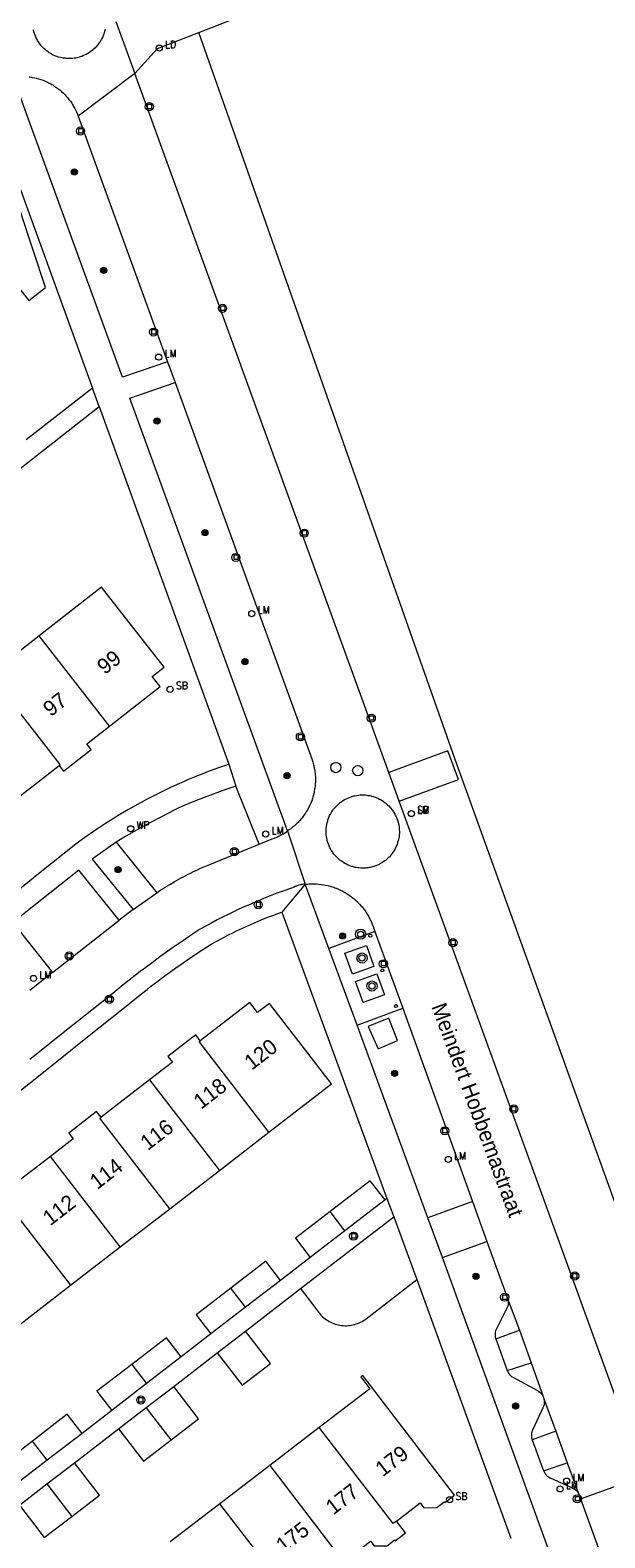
# Model space of a CAD drawing. Header units: metres. Extents: x 138165 to 154469, y 480134 to 494189.
# Tile 815 of 1056: x 146305 to 146352, y 488258 to 488381. Entities that reach past the tile are written whole.
import ezdxf

# ---------------------------------------------------------------- set-up
doc = ezdxf.new("R2010")
doc.units = ezdxf.units.M
doc.header["$LTSCALE"] = 0.001
doc.header["$MEASUREMENT"] = 0
for name, color, linetype, lineweight in [('Level 5', 7, 'Continuous', 0), ('TOP-L-topo objecten punt', 7, 'Continuous', 0), ('TOP-L-topo objecten vlak', 7, 'Continuous', 0), ('TOP-L-verharding molgoot', 7, 'Continuous', 0), ('TOP-T-topo huisnummering naamgeving', 7, 'Continuous', 0)]:
    doc.layers.add(name, color=color, linetype=linetype, lineweight=lineweight)
doc.styles.add('Style-INTL_ISO', font='INTL_ISO.shx')
doc.styles.add('Style-STANDARD', font='STANDARD.shx')

# ---------------------------------------------------------------- blocks, each defined once
blk = doc.blocks.new('24')
at = {"layer": 'TOP-L-topo objecten punt', "color": 7, "linetype": 'Continuous', "lineweight": 0}
for radius in [0.025, 0.0182, 0.0115, 0.005]:
    blk.add_circle((0, 0), radius, dxfattribs=at)
blk = doc.blocks.new('39')
at = {"layer": 'TOP-L-topo objecten punt', "color": 7, "linetype": 'Continuous', "lineweight": 0}
for p, q in [((0.0175, 0.0175), (-0.0175, 0.0175)), ((-0.0175, 0.0175), (-0.0175, -0.0175)), ((0.0175, 0.0175), (0.0175, -0.0175)), ((0.0175, -0.0175), (-0.0175, -0.0175))]:
    blk.add_line(p, q, dxfattribs=at)
blk.add_circle((0, 0), 0.0332, dxfattribs=at)
blk = doc.blocks.new('73')
at = {"layer": 'TOP-L-topo objecten punt', "color": 7, "linetype": 'Continuous', "lineweight": 0}
blk.add_circle((0, 0), 0.025, dxfattribs=at)
at = {"layer": 'TOP-L-topo objecten punt', "color": 7, "linetype": 'Continuous', "lineweight": 0, "style": 'Style-STANDARD'}
blk.add_text('WP', height=0.06, dxfattribs=at).set_placement((0.0483, 0))
blk = doc.blocks.new('121')
at = {"layer": 'TOP-L-topo objecten punt', "color": 7, "linetype": 'Continuous', "lineweight": 0}
blk.add_circle((0, 0), 0.025, dxfattribs=at)
at = {"layer": 'TOP-L-topo objecten punt', "color": 7, "linetype": 'Continuous', "lineweight": 0, "style": 'Style-STANDARD'}
blk.add_text('LD', height=0.06, dxfattribs=at).set_placement((0.0483, 0))
blk = doc.blocks.new('*U13')
at = {"layer": 'Level 5', "color": 7, "linetype": 'Continuous', "lineweight": 0}
blk.add_circle((0, 0), 0.0415, dxfattribs=at)
blk = doc.blocks.new('150')
at = {"layer": 'Level 5', "color": 7, "linetype": 'Continuous', "lineweight": 0}
blk.add_blockref('*U13', (0, 0), dxfattribs=at)
blk = doc.blocks.new('16')
at = {"layer": 'TOP-L-topo objecten punt', "color": 7, "linetype": 'Continuous', "lineweight": 0}
blk.add_circle((0, 0), 0.025, dxfattribs=at)
at = {"layer": 'TOP-L-topo objecten punt', "color": 7, "linetype": 'Continuous', "lineweight": 0, "style": 'Style-STANDARD'}
blk.add_text('LM', height=0.06, dxfattribs=at).set_placement((0.0483, 0))
blk = doc.blocks.new('10')
at = {"layer": 'TOP-L-topo objecten punt', "linetype": 'Continuous', "lineweight": 0}
blk.add_circle((0, 0), 0.0125, dxfattribs=at)
blk = doc.blocks.new('175')
at = {"layer": 'TOP-L-topo objecten punt', "color": 7, "linetype": 'Continuous', "lineweight": 0}
blk.add_circle((0, 0), 0.025, dxfattribs=at)
at = {"layer": 'TOP-L-topo objecten punt', "color": 7, "linetype": 'Continuous', "lineweight": 0, "style": 'Style-STANDARD'}
blk.add_text('SB', height=0.06, dxfattribs=at).set_placement((0.0483, 0))
blk = doc.blocks.new('27')
at = {"layer": 'TOP-L-topo objecten punt', "color": 7, "linetype": 'Continuous', "lineweight": 0}
for radius in [0.0415, 0.025]:
    blk.add_circle((0, 0), radius, dxfattribs=at)

msp = doc.modelspace()

# ---------------------------------------------------------------- linework, layer by layer
at = {"layer": 'TOP-L-topo objecten vlak', "flags": 128}
for points in [[(146318.9, 488380.37), (146328.2, 488384.02), (146345.29, 488390.35), (146355.64, 488393.85)], [(146312.14, 488381.25), (146313.68, 488377.03)], [(146311.26, 488380.6), (146311.22, 488380.45), (146311.18, 488380.31), (146311.15, 488380.23), (146311.13, 488380.16), (146311.07, 488380.02), (146311, 488379.88), (146310.93, 488379.74), (146310.89, 488379.67), (146310.85, 488379.61), (146310.76, 488379.48), (146310.67, 488379.36), (146310.62, 488379.3), (146310.52, 488379.18), (146310.46, 488379.13), (146310.41, 488379.07), (146310.3, 488378.97), (146310.24, 488378.92), (146310.11, 488378.82), (146309.99, 488378.73), (146309.92, 488378.69), (146309.86, 488378.65), (146309.72, 488378.58), (146309.65, 488378.54), (146309.51, 488378.48), (146309.37, 488378.42), (146309.3, 488378.4), (146309.15, 488378.35), (146309, 488378.31), (146308.92, 488378.29), (146308.85, 488378.28), (146308.77, 488378.27), (146308.62, 488378.25), (146308.46, 488378.24), (146308.31, 488378.24), (146308.15, 488378.24), (146308.08, 488378.25), (146308, 488378.26), (146307.85, 488378.28), (146307.77, 488378.29), (146307.62, 488378.32), (146307.47, 488378.36), (146307.33, 488378.41), (146307.18, 488378.47), (146307.04, 488378.53), (146306.9, 488378.6), (146306.83, 488378.64), (146306.7, 488378.72), (146306.64, 488378.77), (146306.58, 488378.81), (146306.45, 488378.9), (146306.34, 488379.01), (146306.28, 488379.06), (146306.23, 488379.11), (146306.17, 488379.17), (146306.12, 488379.22), (146306.02, 488379.34), (146305.92, 488379.46), (146305.88, 488379.53), (146305.84, 488379.59), (146305.76, 488379.72), (146305.72, 488379.79), (146305.65, 488379.93), (146305.58, 488380.07), (146305.53, 488380.21), (146305.51, 488380.28), (146305.47, 488380.42), (146305.44, 488380.58)], [(146313.68, 488377.03), (146315.53, 488379.05), (146318.9, 488380.37)], [(146358.87, 488268.34), (146339.77, 488321.19), (146328.19, 488354.04), (146318.9, 488380.37)], [(146313.68, 488377.03), (146309.07, 488373.54)], [(146334.37, 488320.15), (146313.68, 488377.03)], [(146316.35, 488353.55), (146312.68, 488352.31), (146303.77, 488376.72)], [(146305.07, 488376.75), (146305.16, 488376.74), (146305.26, 488376.72), (146305.36, 488376.71), (146305.55, 488376.67), (146305.65, 488376.65), (146305.84, 488376.59), (146306.02, 488376.54), (146306.21, 488376.47), (146306.39, 488376.4), (146306.57, 488376.32), (146306.66, 488376.27), (146306.75, 488376.23), (146306.83, 488376.18), (146306.92, 488376.14), (146307.01, 488376.09), (146307.09, 488376.03), (146307.25, 488375.92), (146307.41, 488375.81), (146307.49, 488375.75), (146307.57, 488375.69), (146307.72, 488375.56), (146307.86, 488375.43), (146308, 488375.29), (146308.07, 488375.22), (146308.13, 488375.14), (146308.2, 488375.07), (146308.26, 488374.99), (146308.32, 488374.92), (146308.44, 488374.76), (146308.55, 488374.6), (146308.6, 488374.51), (146308.65, 488374.43), (146308.7, 488374.34), (146308.75, 488374.26), (146308.8, 488374.17), (146308.84, 488374.08), (146308.92, 488373.91), (146309, 488373.72), (146309.04, 488373.63), (146309.07, 488373.54)], [(146301.8, 488374.62), (146310.24, 488351.43)], [(146309.07, 488373.54), (146316.35, 488353.55)], [(146300.07, 488356.38), (146304.2, 488359.62), (146305.05, 488358.54), (146306.42, 488359.61), (146303.38, 488368.72), (146299.74, 488365.87), (146298.99, 488366.82), (146296.67, 488365.01), (146295.83, 488366.09), (146293.74, 488364.46)], [(146316.35, 488353.55), (146316.97, 488351.89)], [(146310.24, 488351.43), (146304.84, 488347.21)], [(146310.77, 488349.92), (146310.24, 488351.43)], [(146326.13, 488315.38), (146313.27, 488350.6), (146316.97, 488351.89)], [(146316.97, 488351.89), (146328.09, 488321.26), (146328.12, 488321.16), (146328.19, 488320.97), (146328.24, 488320.77), (146328.26, 488320.68), (146328.3, 488320.48), (146328.34, 488320.28), (146328.35, 488320.19), (146328.36, 488320.09), (146328.37, 488319.99), (146328.39, 488319.79), (146328.39, 488319.59), (146328.39, 488319.49), (146328.39, 488319.39), (146328.38, 488319.19), (146328.36, 488318.99), (146328.35, 488318.9), (146328.33, 488318.8), (146328.3, 488318.6), (146328.28, 488318.5), (146328.23, 488318.31), (146328.18, 488318.12), (146328.15, 488318.02), (146328.09, 488317.83), (146328.01, 488317.65), (146327.93, 488317.47), (146327.85, 488317.28), (146327.75, 488317.11), (146327.65, 488316.94), (146327.6, 488316.85), (146327.54, 488316.77), (146327.43, 488316.61), (146327.37, 488316.53), (146327.31, 488316.45), (146327.24, 488316.37), (146327.11, 488316.22), (146327.05, 488316.15), (146326.98, 488316.08), (146326.9, 488316.01), (146326.83, 488315.94), (146326.69, 488315.8), (146326.53, 488315.68), (146326.38, 488315.55), (146326.21, 488315.44), (146326.13, 488315.38)], [(146303.2, 488343.99), (146310.77, 488349.92)], [(146310.77, 488349.92), (146321.35, 488320.82)], [(146311.62, 488323.92), (146315.74, 488327.13), (146315.1, 488327.96), (146316.06, 488328.71), (146310.98, 488335.22), (146305.9, 488331.26)], [(146305.9, 488331.26), (146301.88, 488328.12)], [(146311.62, 488323.92), (146305.9, 488331.26)], [(146307.51, 488320.72), (146307.6, 488320.79), (146301.88, 488328.12)], [(146307.51, 488320.72), (146307.88, 488320.24), (146310.14, 488322.01), (146309.77, 488322.48), (146311.62, 488323.92)], [(146335.22, 488317.81), (146340.05, 488319.56), (146339.19, 488321.91), (146334.37, 488320.15)], [(146303.58, 488317.65), (146307.51, 488320.72)], [(146321.35, 488320.82), (146321.07, 488320.72), (146320.5, 488320.52), (146320.21, 488320.42), (146319.65, 488320.21), (146319.08, 488319.99), (146318.8, 488319.87), (146318.25, 488319.64), (146317.97, 488319.53), (146317.69, 488319.41), (146317.14, 488319.16), (146316.59, 488318.91), (146316.32, 488318.78), (146316.04, 488318.65), (146315.5, 488318.38), (146315.23, 488318.25), (146314.7, 488317.97), (146314.43, 488317.83), (146313.9, 488317.54), (146313.37, 488317.24), (146313.11, 488317.09), (146312.85, 488316.94), (146312.33, 488316.63), (146312.07, 488316.48), (146311.56, 488316.16), (146311.3, 488316), (146310.8, 488315.67), (146310.55, 488315.5), (146310.05, 488315.16), (146309.8, 488314.99), (146309.3, 488314.64), (146308.87, 488314.32), (146305.98, 488311.99), (146304.39, 488310.72)], [(146321.35, 488320.82), (146321.91, 488319.03)], [(146335.22, 488317.81), (146334.37, 488320.15)], [(146321.91, 488319.03), (146321.17, 488318.77), (146320.8, 488318.64), (146320.07, 488318.37), (146319.33, 488318.1), (146318.97, 488317.96), (146318.23, 488317.67), (146317.51, 488317.37), (146317.2, 488317.25), (146316.83, 488317.06), (146316.47, 488316.87), (146315.74, 488316.49), (146315.02, 488316.1), (146314.66, 488315.91), (146313.94, 488315.51), (146313.58, 488315.31), (146312.87, 488314.9), (146312.15, 488314.47)], [(146323.81, 488314.32), (146321.91, 488319.03)], [(146331.6, 488318.25), (146331.75, 488318.28), (146331.9, 488318.3), (146332.05, 488318.31), (146332.21, 488318.32), (146332.36, 488318.31), (146332.44, 488318.31), (146332.59, 488318.29), (146332.67, 488318.28), (146332.82, 488318.26), (146332.9, 488318.24), (146332.97, 488318.22), (146333.12, 488318.18), (146333.19, 488318.16), (146333.34, 488318.1), (146333.48, 488318.04), (146333.62, 488317.98), (146333.68, 488317.94), (146333.82, 488317.86), (146333.95, 488317.78), (146334.07, 488317.68), (146334.13, 488317.64), (146334.19, 488317.59), (146334.3, 488317.48), (146334.36, 488317.42), (146334.46, 488317.31), (146334.52, 488317.26), (146334.61, 488317.14), (146334.66, 488317.07), (146334.75, 488316.95), (146334.79, 488316.88), (146334.86, 488316.75), (146334.9, 488316.68), (146334.97, 488316.54), (146335, 488316.47), (146335.03, 488316.4), (146335.08, 488316.25), (146335.1, 488316.18), (146335.12, 488316.11), (146335.16, 488315.96), (146335.18, 488315.88), (146335.2, 488315.73), (146335.21, 488315.65), (146335.22, 488315.5), (146335.23, 488315.34), (146335.23, 488315.19), (146335.21, 488315.04), (146335.2, 488314.88), (146335.18, 488314.81), (146335.15, 488314.66), (146335.14, 488314.58), (146335.09, 488314.43), (146335.07, 488314.36), (146335.04, 488314.29), (146334.98, 488314.14), (146334.92, 488314), (146334.89, 488313.94), (146334.85, 488313.87), (146334.77, 488313.74), (146334.73, 488313.67), (146334.64, 488313.54), (146334.59, 488313.48), (146334.54, 488313.42), (146334.44, 488313.31), (146334.39, 488313.25), (146334.33, 488313.2), (146334.22, 488313.09), (146334.16, 488313.04), (146334.1, 488312.99), (146334.04, 488312.95), (146333.92, 488312.86), (146333.79, 488312.78), (146333.65, 488312.7), (146333.58, 488312.66), (146333.44, 488312.6), (146333.37, 488312.57), (146333.3, 488312.54), (146333.23, 488312.52), (146333.15, 488312.49), (146333.01, 488312.45), (146332.86, 488312.41), (146332.78, 488312.4), (146332.7, 488312.39), (146332.55, 488312.37), (146332.47, 488312.36), (146332.32, 488312.35), (146332.24, 488312.35), (146332.09, 488312.36), (146331.93, 488312.37), (146331.86, 488312.38), (146331.71, 488312.4), (146331.63, 488312.42), (146331.56, 488312.44), (146331.41, 488312.48), (146331.33, 488312.5), (146331.19, 488312.55), (146331.05, 488312.61), (146330.98, 488312.64), (146330.91, 488312.68), (146330.84, 488312.71), (146330.7, 488312.79), (146330.64, 488312.83), (146330.52, 488312.92), (146330.45, 488312.96), (146330.39, 488313.01), (146330.27, 488313.11), (146330.22, 488313.16), (146330.11, 488313.27), (146330.05, 488313.32), (146329.95, 488313.44), (146329.9, 488313.5), (146329.81, 488313.62), (146329.77, 488313.68), (146329.68, 488313.82), (146329.64, 488313.88), (146329.57, 488314.02), (146329.51, 488314.16), (146329.48, 488314.23), (146329.45, 488314.3), (146329.4, 488314.45), (146329.36, 488314.59), (146329.34, 488314.67), (146329.31, 488314.82), (146329.3, 488314.9), (146329.27, 488315.05), (146329.26, 488315.2), (146329.26, 488315.36), (146329.27, 488315.51), (146329.27, 488315.59), (146329.29, 488315.74), (146329.31, 488315.9), (146329.35, 488316.05), (146329.39, 488316.19), (146329.41, 488316.27), (146329.43, 488316.34), (146329.49, 488316.48), (146329.55, 488316.63), (146329.62, 488316.76), (146329.7, 488316.9), (146329.74, 488316.96), (146329.83, 488317.09), (146329.87, 488317.15), (146329.97, 488317.27), (146330.02, 488317.33), (146330.13, 488317.44), (146330.18, 488317.49), (146330.3, 488317.6), (146330.42, 488317.7), (146330.54, 488317.79), (146330.61, 488317.83), (146330.74, 488317.91), (146330.8, 488317.95), (146330.94, 488318.02), (146331.08, 488318.08), (146331.15, 488318.11), (146331.3, 488318.16), (146331.37, 488318.19), (146331.52, 488318.23), (146331.6, 488318.25)], [(146353.87, 488266.52), (146335.22, 488317.81)], [(146312.15, 488314.47), (146310.22, 488313.09), (146313.56, 488308.99)], [(146312.15, 488314.47), (146315.47, 488310.35)], [(146323.81, 488314.32), (146324.87, 488314.73), (146325.06, 488314.8), (146325.24, 488314.88), (146325.33, 488314.92), (146325.52, 488315.01), (146325.7, 488315.11), (146325.78, 488315.16), (146325.87, 488315.21), (146326.04, 488315.32), (146326.13, 488315.38)], [(146326.13, 488315.38), (146327.57, 488311.04)], [(146315.47, 488310.35), (146315.62, 488310.46), (146315.8, 488310.58), (146315.98, 488310.69), (146316.16, 488310.81), (146316.34, 488310.92), (146316.53, 488311.03), (146316.9, 488311.25), (146317.08, 488311.35), (146317.27, 488311.46), (146317.46, 488311.56), (146317.65, 488311.66), (146317.84, 488311.76), (146318.03, 488311.86), (146318.22, 488311.95), (146318.41, 488312.05), (146318.8, 488312.23), (146318.99, 488312.32), (146319.39, 488312.49), (146319.78, 488312.65), (146323.81, 488314.32)], [(146312.42, 488308.12), (146309.12, 488312.19), (146303.74, 488307.93)], [(146327.57, 488311.04), (146327.45, 488311.04), (146327.34, 488311.03), (146327.28, 488311.03), (146327.23, 488311.02), (146327.17, 488311.01), (146327.06, 488310.98), (146327.01, 488310.96), (146326.9, 488310.92), (146326.85, 488310.9), (146326.79, 488310.88), (146326.74, 488310.85), (146326.65, 488310.8), (146326.37, 488310.71), (146325.82, 488310.51), (146325.26, 488310.31), (146324.71, 488310.09), (146324.16, 488309.88), (146323.88, 488309.76), (146323.34, 488309.53), (146323.07, 488309.41), (146322.52, 488309.17), (146321.99, 488308.93), (146321.72, 488308.8), (146321.19, 488308.54), (146320.92, 488308.41), (146320.39, 488308.14), (146319.87, 488307.86), (146319.61, 488307.72), (146319.35, 488307.58), (146318.95, 488307.35), (146318.29, 488306.92), (146317.64, 488306.48), (146317.32, 488306.26), (146316.68, 488305.81), (146316.36, 488305.59), (146315.72, 488305.13), (146315.09, 488304.66), (146314.46, 488304.19), (146314.15, 488303.96), (146313.84, 488303.72), (146313.23, 488303.23), (146312.61, 488302.75), (146312.42, 488302.59), (146311.88, 488302.15), (146310.19, 488300.81), (146308.5, 488299.46), (146305.12, 488296.77)], [(146327.57, 488311.04), (146325.66, 488308.78)], [(146327.57, 488311.04), (146327.77, 488311.06), (146327.87, 488311.07), (146328.08, 488311.08), (146328.28, 488311.08), (146328.38, 488311.08), (146328.48, 488311.07), (146328.68, 488311.06), (146328.89, 488311.03), (146329.09, 488311), (146329.19, 488310.98), (146329.39, 488310.94), (146329.49, 488310.91), (146329.68, 488310.86), (146329.88, 488310.8), (146329.97, 488310.76), (146330.07, 488310.73), (146330.26, 488310.65), (146330.44, 488310.57), (146330.62, 488310.47), (146330.71, 488310.43), (146330.8, 488310.38), (146330.98, 488310.27), (146331.15, 488310.16), (146331.31, 488310.04), (146331.39, 488309.98), (146331.47, 488309.91), (146331.55, 488309.85), (146331.63, 488309.78), (146331.78, 488309.64), (146331.85, 488309.57), (146331.99, 488309.43), (146332.13, 488309.27), (146332.19, 488309.2), (146332.26, 488309.12), (146332.38, 488308.96), (146332.44, 488308.87), (146332.5, 488308.79), (146332.61, 488308.62), (146332.71, 488308.44), (146332.81, 488308.26), (146332.9, 488308.08), (146332.98, 488307.89), (146333.02, 488307.8), (146333.09, 488307.61), (146333.23, 488307.21)], [(146329.49, 488305.83), (146327.57, 488311.04)], [(146313.56, 488308.99), (146315.47, 488310.35)], [(146303.44, 488293.53), (146306.78, 488296.18), (146310.11, 488298.84), (146313.39, 488301.46), (146314.11, 488302.04), (146314.68, 488302.49), (146314.97, 488302.72), (146315.26, 488302.94), (146315.55, 488303.16), (146315.84, 488303.38), (146316.14, 488303.59), (146316.43, 488303.81), (146316.73, 488304.02), (146317.02, 488304.23), (146317.62, 488304.65), (146317.92, 488304.86), (146318.22, 488305.07), (146318.52, 488305.27), (146319.13, 488305.67), (146319.43, 488305.87), (146319.74, 488306.07), (146319.85, 488306.13), (146320.31, 488306.39), (146320.78, 488306.64), (146321.02, 488306.77), (146321.26, 488306.89), (146321.73, 488307.13), (146321.97, 488307.25), (146322.45, 488307.48), (146322.94, 488307.7), (146323.18, 488307.81), (146323.67, 488308.02), (146324.17, 488308.22), (146324.66, 488308.41), (146324.91, 488308.51), (146325.41, 488308.69), (146325.66, 488308.78)], [(146313.56, 488308.99), (146312.42, 488308.12)], [(146325.66, 488308.78), (146334.21, 488285.48)], [(146303.74, 488307.93), (146306.98, 488303.87)], [(146306.98, 488303.87), (146312.42, 488308.12)], [(146333.23, 488307.21), (146329.49, 488305.83)], [(146333.23, 488307.21), (146335.5, 488300.95)], [(146331.42, 488303.72), (146330.8, 488305.43), (146332.54, 488306.07), (146333.16, 488304.36), (146331.42, 488303.72)], [(146331.79, 488299.58), (146329.49, 488305.83)], [(146306.98, 488303.87), (146305.13, 488302.4)], [(146333.39, 488303.76), (146334.01, 488302.05), (146332.27, 488301.41), (146331.65, 488303.12), (146333.39, 488303.76)], [(146324.6, 488290.88), (146329.7, 488294.81), (146324.65, 488301.35), (146323.68, 488300.6), (146323.05, 488301.43), (146319.01, 488298.31)], [(146331.79, 488299.58), (146335.5, 488300.95)], [(146332.68, 488299.48), (146333.49, 488297.66), (146335.08, 488298.34), (146334.37, 488300.15), (146332.68, 488299.48)], [(146335.5, 488300.95), (146341.18, 488285.23)], [(146319.01, 488298.31), (146318.64, 488298.79), (146316.37, 488297.03), (146316.74, 488296.56), (146314.88, 488295.12)], [(146337.55, 488283.91), (146331.79, 488299.58)], [(146324.6, 488290.88), (146318.92, 488298.24), (146319.01, 488298.31)], [(146314.88, 488295.12), (146310.93, 488292.08)], [(146314.88, 488295.12), (146320.57, 488287.76)], [(146310.93, 488292.08), (146310.57, 488292.55), (146308.3, 488290.8), (146308.67, 488290.33), (146306.81, 488288.89)], [(146316.53, 488284.64), (146310.84, 488292.01), (146310.93, 488292.08)], [(146320.57, 488287.76), (146324.6, 488290.88)], [(146306.81, 488288.89), (146302.86, 488285.85)], [(146312.49, 488281.53), (146306.81, 488288.89)], [(146316.53, 488284.64), (146320.57, 488287.76)], [(146334.06, 488285.36), (146332.85, 488286.92), (146329.59, 488284.41)], [(146302.86, 488285.85), (146302.77, 488285.78), (146308.45, 488278.41)], [(146334.06, 488285.36), (146330.8, 488282.85)], [(146334.21, 488285.48), (146334.06, 488285.36)], [(146334.21, 488285.48), (146334.78, 488283.99)], [(146341.18, 488285.23), (146337.55, 488283.91)], [(146341.18, 488285.23), (146342.35, 488281.96)], [(146312.49, 488281.53), (146316.53, 488284.64)], [(146329.59, 488284.41), (146326.76, 488282.23), (146327.96, 488280.67)], [(146327.17, 488278.14), (146334.78, 488283.99)], [(146330.8, 488282.85), (146329.59, 488284.41)], [(146334.78, 488283.99), (146336.65, 488278.87)], [(146338.73, 488280.67), (146337.55, 488283.91)], [(146330.8, 488282.85), (146327.96, 488280.67)], [(146308.45, 488278.41), (146312.49, 488281.53)], [(146338.73, 488280.67), (146342.35, 488281.96)], [(146342.35, 488281.96), (146344.03, 488277.36), (146344.04, 488277.34)], [(146325.55, 488278.81), (146324.35, 488280.37), (146321.51, 488278.18)], [(146327.96, 488280.67), (146325.55, 488278.81)], [(146350.3, 488248.84), (146338.73, 488280.67)], [(146327.17, 488278.14), (146328.67, 488276.19), (146328.75, 488276.09), (146328.84, 488275.99), (146328.98, 488275.85), (146329.08, 488275.76), (146329.19, 488275.68), (146329.29, 488275.6), (146329.4, 488275.53), (146329.52, 488275.46), (146329.64, 488275.4), (146329.76, 488275.35), (146329.88, 488275.3), (146330.01, 488275.25), (146330.13, 488275.22), (146330.26, 488275.18), (146330.39, 488275.16), (146330.52, 488275.14), (146330.66, 488275.13), (146330.79, 488275.12), (146330.92, 488275.12), (146331.05, 488275.13), (146331.18, 488275.14), (146331.32, 488275.16), (146331.45, 488275.19), (146331.58, 488275.22), (146331.7, 488275.26), (146331.83, 488275.3), (146331.95, 488275.35), (146332.07, 488275.41), (146332.19, 488275.47), (146332.3, 488275.54), (146332.41, 488275.61), (146332.53, 488275.69), (146336.65, 488278.87)], [(146336.65, 488278.87), (146344.32, 488257.84)], [(146304.42, 488275.29), (146308.45, 488278.41)], [(146321.51, 488278.18), (146318.68, 488276), (146319.88, 488274.45)], [(146322.71, 488276.63), (146321.51, 488278.18)], [(146322.69, 488274.68), (146327.17, 488278.14)], [(146325.55, 488278.81), (146322.71, 488276.63)], [(146322.71, 488276.63), (146319.88, 488274.45)], [(146344.04, 488277.34), (146344.08, 488277.22), (146344.1, 488277.1), (146344.1, 488276.97), (146344.09, 488276.85), (146344.06, 488276.72), (146344.02, 488276.61), (146343.11, 488274.81), (146343.11, 488274.8), (146343.06, 488274.69), (146343.03, 488274.58), (146343.02, 488274.46), (146343.02, 488274.34), (146343.04, 488274.22), (146343.07, 488274.11), (146343.09, 488274.05)], [(146344.04, 488277.34), (146345.01, 488274.75)], [(146317.46, 488272.59), (146316.27, 488274.14), (146313.43, 488271.96)], [(146319.88, 488274.45), (146317.46, 488272.59)], [(146320.4, 488272.92), (146322.43, 488270.28), (146324.72, 488272.04), (146322.69, 488274.68)], [(146320.4, 488272.92), (146322.69, 488274.68)], [(146343.09, 488274.05), (146345.01, 488274.75)], [(146343.09, 488274.05), (146344.02, 488271.48)], [(146345.01, 488274.75), (146345.96, 488272.1)], [(146316.85, 488270.18), (146320.4, 488272.92)], [(146313.43, 488271.96), (146310.6, 488269.78), (146311.8, 488268.22)], [(146313.43, 488271.96), (146314.63, 488270.41)], [(146317.46, 488272.59), (146314.63, 488270.41)], [(146344.02, 488271.48), (146345.96, 488272.1)], [(146345.96, 488272.1), (146346.93, 488269.37)], [(146314.63, 488270.41), (146311.8, 488268.22)], [(146335, 488259.22), (146336.92, 488260.7), (146337.21, 488260.31), (146338.28, 488260.32), (146338.89, 488260.78), (146338.93, 488260.72), (146339.73, 488261.34), (146332.26, 488271.08), (146332.09, 488270.95), (146332.82, 488269.99), (146328.71, 488266.84)], [(146344.02, 488271.48), (146344.02, 488271.47), (146344.07, 488271.36), (146344.13, 488271.25), (146344.21, 488271.15), (146344.3, 488271.05), (146344.4, 488270.97), (146344.52, 488270.9), (146346.48, 488269.84), (146346.49, 488269.83), (146346.6, 488269.76), (146346.7, 488269.68), (146346.79, 488269.59), (146346.87, 488269.48), (146346.93, 488269.37)], [(146314.61, 488268.46), (146316.85, 488270.18)], [(146316.64, 488265.82), (146318.88, 488267.55), (146316.85, 488270.18)], [(146346.98, 488269.25), (146347.01, 488269.12), (146347.03, 488269), (146347.03, 488268.87), (146347.02, 488268.74), (146346.99, 488268.61), (146346.95, 488268.49), (146346.07, 488266.63), (146346.06, 488266.6), (146346.02, 488266.49), (146345.99, 488266.36), (146345.98, 488266.24), (146345.98, 488266.11), (146346, 488265.99), (146346.04, 488265.87), (146346.05, 488265.84)], [(146346.93, 488269.37), (146346.98, 488269.25)], [(146346.98, 488269.25), (146347.97, 488266.55)], [(146309.38, 488266.36), (146308.18, 488267.92), (146305.35, 488265.73)], [(146311.8, 488268.22), (146309.38, 488266.36)], [(146312.36, 488266.73), (146314.61, 488268.46)], [(146316.64, 488265.82), (146314.61, 488268.46)], [(146308.77, 488263.96), (146312.36, 488266.73)], [(146312.36, 488266.73), (146314.39, 488264.09), (146316.64, 488265.82)], [(146328.71, 488266.84), (146324.67, 488263.74)], [(146335, 488259.22), (146334.72, 488259.01), (146328.71, 488266.84)], [(146305.35, 488265.73), (146302.52, 488263.55), (146303.71, 488262)], [(146306.55, 488264.18), (146305.35, 488265.73)], [(146309.38, 488266.36), (146306.55, 488264.18)], [(146347.97, 488266.55), (146346.05, 488265.84)], [(146346.05, 488265.84), (146346.98, 488263.31)], [(146347.97, 488266.55), (146348.9, 488263.97)], [(146306.55, 488264.18), (146303.71, 488262)], [(146306.52, 488262.24), (146308.77, 488263.96)], [(146308.56, 488259.59), (146310.8, 488261.32), (146308.77, 488263.96)], [(146324.67, 488263.74), (146320.62, 488260.63)], [(146324.67, 488263.74), (146330.67, 488255.9), (146330.95, 488256.12)], [(146346.98, 488263.31), (146348.9, 488263.97)], [(146346.98, 488263.31), (146346.98, 488263.31), (146346.99, 488263.28), (146347.04, 488263.17), (146347.11, 488263.06), (146347.19, 488262.96), (146347.28, 488262.88), (146347.39, 488262.81), (146347.5, 488262.75), (146349.31, 488261.92), (146349.34, 488261.91), (146349.45, 488261.85), (146349.55, 488261.78), (146349.65, 488261.7), (146349.73, 488261.6), (146349.8, 488261.49), (146349.86, 488261.38)], [(146348.9, 488263.97), (146349.86, 488261.38)], [(146304.28, 488260.51), (146306.52, 488262.24)], [(146306.52, 488262.24), (146308.56, 488259.59)], [(146349.99, 488261.02), (146355.19, 488262.9)], [(146304.28, 488260.51), (146306.31, 488257.87), (146308.56, 488259.59)], [(146320.62, 488260.63), (146316.57, 488257.53)], [(146327.36, 488251.85), (146320.62, 488260.63)], [(146349.86, 488261.38), (146349.99, 488261.02)], [(146349.99, 488261.02), (146352.06, 488255.29)], [(146330.95, 488256.12), (146332.87, 488257.59), (146333.17, 488257.21), (146334.24, 488257.21), (146334.84, 488257.68), (146334.88, 488257.62), (146335.73, 488258.27), (146335, 488259.22)]]:
    msp.add_lwpolyline(points, dxfattribs=at)
at = {"layer": 'TOP-L-verharding molgoot', "flags": 128}
for points in [[(146315.47, 488310.35), (146315.62, 488310.46), (146315.8, 488310.58), (146315.98, 488310.69), (146316.16, 488310.81), (146316.34, 488310.92), (146316.53, 488311.03), (146316.9, 488311.25), (146317.08, 488311.35), (146317.27, 488311.46), (146317.46, 488311.56), (146317.65, 488311.66), (146317.84, 488311.76), (146318.03, 488311.86), (146318.22, 488311.95), (146318.41, 488312.05), (146318.8, 488312.23), (146318.99, 488312.32), (146319.39, 488312.49), (146319.78, 488312.65), (146323.81, 488314.32)], [(146306.98, 488303.87), (146312.42, 488308.12)]]:
    msp.add_lwpolyline(points, dxfattribs=at)

# ---------------------------------------------------------------- block references
at = {"layer": 'TOP-L-topo objecten punt', "xscale": 10, "yscale": 10, "zscale": 10}
for name, p in [('121', (146315.67, 488379.09)), ('39', (146314.87, 488374.32)), ('39', (146309.26, 488372.35)), ('24', (146308.75, 488369.02)), ('24', (146311.14, 488361.01)), ('39', (146320.83, 488357.92)), ('39', (146315.21, 488355.98)), ('16', (146315.63, 488353.94)), ('24', (146315.49, 488348.75)), ('24', (146319.39, 488339.67)), ('39', (146327.48, 488339.62)), ('39', (146321.91, 488337.64)), ('16', (146323.21, 488333.07)), ('24', (146322.65, 488329.17)), ('175', (146316.56, 488326.91)), ('39', (146332.94, 488324.56)), ('39', (146327.17, 488323.04)), ('150', (146330.06, 488320.54)), ('150', (146331.84, 488320.29)), ('24', (146326.09, 488319.89)), ('175', (146336.2, 488316.8)), ('16', (146336.2, 488316.8)), ('73', (146313.34, 488315.56)), ('16', (146324.35, 488315.13)), ('39', (146321.79, 488313.7)), ('24', (146312.32, 488312.23)), ('39', (146323.73, 488309.38)), ('24', (146330.6, 488306.84)), ('27', (146332.07, 488306.98)), ('10', (146332.86, 488306.86)), ('39', (146339.6, 488306.29)), ('39', (146308.33, 488305.21)), ('27', (146332.19, 488305.04)), ('39', (146333.92, 488304.57)), ('16', (146305.43, 488303.38)), ('10', (146333.84, 488304.03)), ('27', (146333, 488302.76)), ('39', (146311.61, 488301.68)), ('10', (146334.95, 488301.13)), ('24', (146334.84, 488295.65)), ('39', (146344.55, 488292.76)), ('39', (146338.93, 488290.98)), ('16', (146339.21, 488288.65)), ('39', (146331.5, 488282.41)), ('24', (146341.46, 488279.13)), ('39', (146349.51, 488279.17)), ('39', (146343.81, 488277.44)), ('39', (146314.17, 488269.07)), ('24', (146344.7, 488268.59)), ('16', (146348.85, 488262.47)), ('16', (146348.32, 488261.84)), ('175', (146339.32, 488260.95)), ('39', (146349.73, 488261.03))]:
    msp.add_blockref(name, p, dxfattribs=at)

# ---------------------------------------------------------------- texts
at = {"layer": 'TOP-T-topo huisnummering naamgeving', "style": 'Style-INTL_ISO'}
for s, rotation, p in [('99', 37.9, (146311.23, 488328.06)), ('97', 37.9, (146306.83, 488324.63)), ('Meindert Hobbemastraat', 290.3, (146337.82, 488301.1)), ('120', 37.6, (146323.21, 488295.87)), ('118', 37.6, (146319.08, 488292.68)), ('116', 37.6, (146314.74, 488289.33)), ('114', 37.6, (146310.62, 488286.15)), ('112', 37.6, (146306.79, 488283.2)), ('179', 37.4, (146333.88, 488262.78)), ('177', 37.4, (146329.84, 488259.67)), ('175', 37.4, (146325.79, 488256.57))]:
    msp.add_text(s, height=1.25, rotation=rotation, dxfattribs=at).set_placement(p)

doc.saveas('drawing.dxf')
